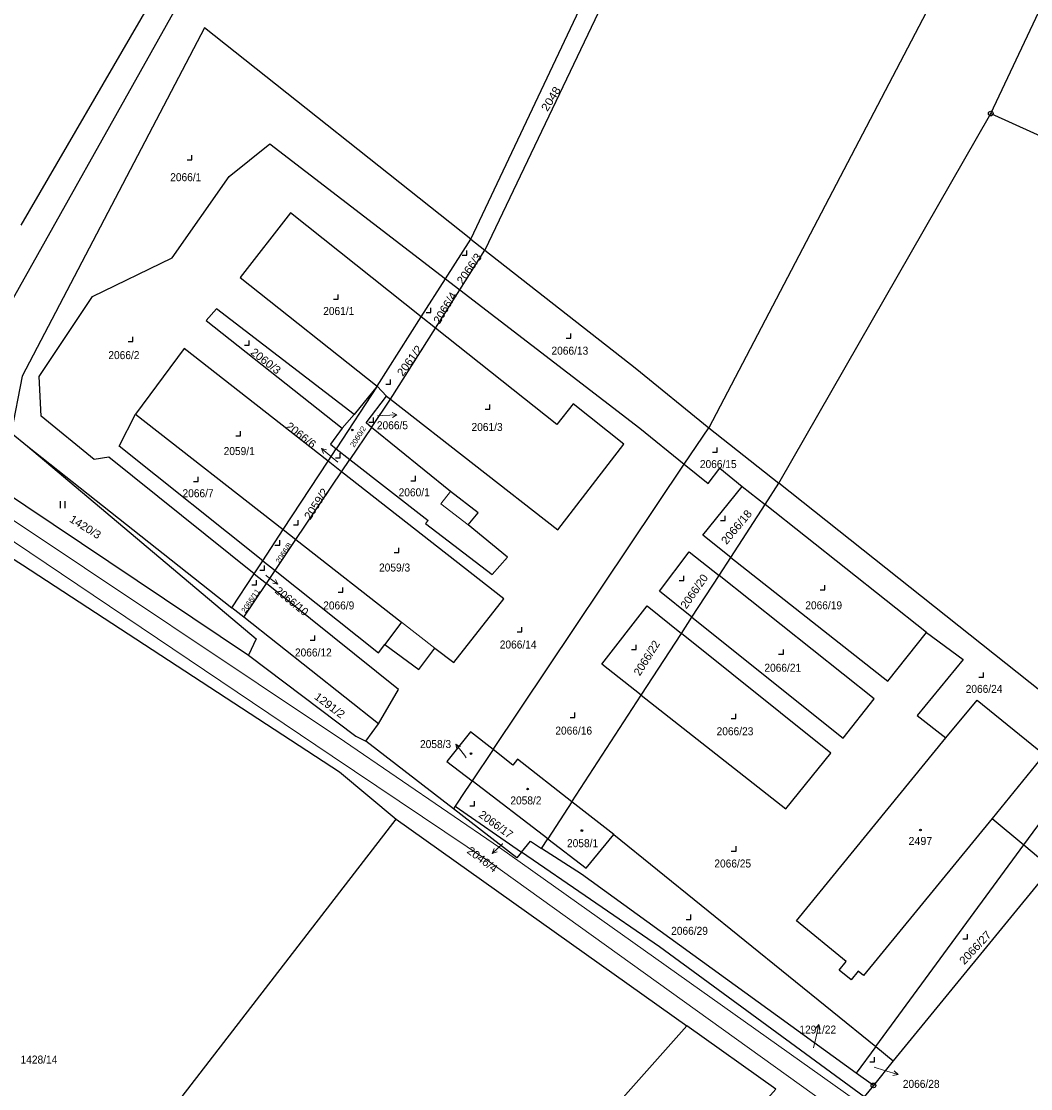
# Model space of a CAD drawing. Extents: x -679733 to -673243, y -1075091 to -1066557.
# Drawn here: x -677836.3 to -677621.9, y -1070402.6 to -1070175.9 of the extents above; entities that cross this region are included whole.
import ezdxf
from ezdxf.enums import TextEntityAlignment as Align

# ---------------------------------------------------------------- set-up
doc = ezdxf.new("R2010")
doc.units = 0
doc.header["$LTSCALE"] = 0.68
for name, color, linetype, lineweight in [('1', 7, 'Continuous', 25), ('3', 7, 'Continuous', 25), ('4', 7, 'Continuous', 13), ('5', 7, 'Continuous', 25), ('7', 7, 'Continuous', 13), ('8', 7, 'Continuous', 25)]:
    doc.layers.add(name, color=color, linetype=linetype, lineweight=lineweight)
doc.layers.add('2', color=7, linetype='Continuous')

msp = doc.modelspace()

# ---------------------------------------------------------------- linework, layer by layer
at = {"layer": '1'}
for p, q in [((-677740.82, -1070222.17), (-677715.32, -1070168.27)), ((-677711.74, -1070169.95), (-677737.84, -1070224.53)), ((-677630.39, -1070195.53), (-677551.97, -1070231.11)), ((-677740.82, -1070222.17), (-677737.84, -1070224.53)), ((-677751.31, -1070238.67), (-677746.2, -1070230.63)), ((-677748.29, -1070241.07), (-677743.16, -1070232.96)), ((-677760.67, -1070253.39), (-677751.31, -1070238.67)), ((-677748.29, -1070241.07), (-677751.31, -1070238.67)), ((-677761.86, -1070262.16), (-677757.85, -1070256.21)), ((-677761.86, -1070262.16), (-677766.46, -1070268.99)), ((-677771.13, -1070269.34), (-677769.4, -1070266.7)), ((-677768.23, -1070271.61), (-677771.13, -1070269.34)), ((-677768.23, -1070271.61), (-677766.46, -1070268.99)), ((-677736.08, -1070330.58), (-677695.46, -1070269.98)), ((-677847.48, -1070270.67), (-677787.98, -1070310.51)), ((-677777.93, -1070286), (-677768.23, -1070271.61)), ((-677685.6, -1070289.77), (-677678.31, -1070278.55)), ((-677644.02, -1070305.7), (-677678.31, -1070278.55)), ((-677784.99, -1070290.48), (-677780.65, -1070283.87)), ((-677780.65, -1070283.87), (-677777.93, -1070286)), ((-677786.8, -1070293.24), (-677784.99, -1070290.48)), ((-677688.09, -1070293.59), (-677685.6, -1070289.77)), ((-677791.54, -1070300.48), (-677786.8, -1070293.24)), ((-677693.85, -1070302.46), (-677688.09, -1070293.59)), ((-677789.03, -1070302.47), (-677784.21, -1070295.31)), ((-677704.6, -1070319.01), (-677696.09, -1070305.92)), ((-677719.33, -1070341.67), (-677704.6, -1070319.01)), ((-677736.08, -1070330.58), (-677740.53, -1070337.23)), ((-677744.15, -1070342.63), (-677744.51, -1070343.17)), ((-677710.43, -1070348.59), (-677654.8, -1070393.66)), ((-677654.8, -1070393.66), (-677623.32, -1070350.84)), ((-677623.32, -1070350.84), (-677617.53, -1070355.69)), ((-677654.8, -1070393.66), (-677658.94, -1070399.28)), ((-677654.8, -1070393.66), (-677651.1, -1070396.66)), ((-677655.29, -1070401.92), (-677658.94, -1070399.28))]:
    msp.add_line(p, q, dxfattribs=at)
for points in [[(-677490.38, -1069845.96), (-677541.96, -1069957.49), (-677593.5, -1070068.97), (-677641.71, -1070169.41), (-677690.28, -1070262.25)], [(-677630.39, -1070195.53), (-677551.44, -1070028.23), (-677472.53, -1069860.87)], [(-677836.26, -1070219.22), (-677809.01, -1070172.38), (-677805.17, -1070156.15), (-677802.89, -1070127.98), (-677812.51, -1070092.7), (-677809.68, -1070064.56), (-677797.85, -1070049.79)], [(-677845.88, -1070257.33), (-677841.59, -1070241.09), (-677803.79, -1070173.83), (-677799.59, -1070160.2), (-677798.79, -1070126.56)], [(-677740.82, -1070222.17), (-677797.35, -1070177.34), (-677836.07, -1070251.29), (-677838.43, -1070263.34), (-677834.96, -1070266.14), (-677791.54, -1070300.48)], [(-677690.28, -1070262.25), (-677675.39, -1070274.05), (-677630.39, -1070195.53)], [(-677786.8, -1070293.24), (-677817.7, -1070268.5), (-677820.8, -1070269.02), (-677832.08, -1070259.81), (-677832.44, -1070251.36), (-677821.18, -1070234.37), (-677804.26, -1070226.2), (-677792.15, -1070208.89), (-677783.5, -1070201.99), (-677746.2, -1070230.63), (-677740.82, -1070222.17)], [(-677751.31, -1070238.67), (-677779.09, -1070216.59), (-677789.8, -1070230.31), (-677760.67, -1070253.39)], [(-677746.2, -1070230.63), (-677743.16, -1070232.96), (-677737.84, -1070224.53)], [(-677737.84, -1070224.53), (-677705.92, -1070249.49), (-677690.28, -1070262.25)], [(-677743.16, -1070232.96), (-677704.89, -1070262.34), (-677695.46, -1070269.98), (-677690.28, -1070262.25)], [(-677760.67, -1070253.39), (-677765.6, -1070259.46), (-677794.81, -1070237), (-677797, -1070239.48), (-677768.1, -1070262.37), (-677770.62, -1070265.74), (-677769.4, -1070266.7)], [(-677758.72, -1070255.53), (-677757.85, -1070256.21), (-677748.29, -1070241.07)], [(-677757.85, -1070256.21), (-677722.34, -1070283.91), (-677708.3, -1070265.7), (-677719.04, -1070257.16), (-677722.52, -1070261.55), (-677748.29, -1070241.07)], [(-677771.13, -1070269.34), (-677801.68, -1070245.45), (-677812.04, -1070259.33)], [(-677760.67, -1070253.39), (-677769.4, -1070266.7), (-677766.46, -1070268.99)], [(-677761.86, -1070262.16), (-677763.01, -1070261.22), (-677758.72, -1070255.53), (-677760.67, -1070253.39)], [(-677784.99, -1070290.48), (-677815.48, -1070266.13), (-677812.04, -1070259.33)], [(-677812.04, -1070259.33), (-677780.65, -1070283.87), (-677771.13, -1070269.34)], [(-677766.46, -1070268.99), (-677749.87, -1070281.92), (-677750.44, -1070282.56), (-677736.26, -1070293.4), (-677733.02, -1070289.75), (-677741.36, -1070282.88), (-677739.24, -1070280.32), (-677745.12, -1070275.77), (-677761.86, -1070262.16)], [(-677834.96, -1070266.14), (-677786.4, -1070307.1), (-677787.98, -1070310.51)], [(-677695.46, -1070269.98), (-677690.42, -1070274.07), (-677687.91, -1070270.83), (-677683.17, -1070274.71)], [(-677759.04, -1070308.25), (-677751.86, -1070313.6), (-677748.42, -1070309.02), (-677744.43, -1070312.11), (-677733.78, -1070298.56), (-677768.23, -1070271.61)], [(-677685.6, -1070289.77), (-677691.55, -1070285.09), (-677683.17, -1070274.71)], [(-677683.17, -1070274.71), (-677678.31, -1070278.55), (-677675.39, -1070274.05)], [(-677639.94, -1070328.12), (-677633.25, -1070320.07), (-677619.03, -1070331.62), (-677630.06, -1070345.2), (-677623.32, -1070350.84), (-677606.83, -1070328.42), (-677675.39, -1070274.05)], [(-677784.99, -1070290.48), (-677782.37, -1070292.58), (-677777.93, -1070286)], [(-677777.93, -1070286), (-677755.54, -1070303.5), (-677759.04, -1070308.25)], [(-677838.54, -1070289.74), (-677835.99, -1070291.35), (-677768.72, -1070335.34), (-677756.66, -1070345.34), (-677694.91, -1070389.28)], [(-677693.85, -1070302.46), (-677700.76, -1070296.95), (-677694.4, -1070288.57), (-677688.09, -1070293.59)], [(-677685.6, -1070289.77), (-677652.21, -1070316.03), (-677644.02, -1070305.7)], [(-677786.8, -1070293.24), (-677784.21, -1070295.31), (-677782.37, -1070292.58)], [(-677782.37, -1070292.58), (-677760.44, -1070310.08), (-677759.04, -1070308.25)], [(-677693.85, -1070302.46), (-677661.72, -1070328.14), (-677655.11, -1070319.79), (-677688.09, -1070293.59)], [(-677760.41, -1070325.11), (-677756.13, -1070317.8), (-677784.21, -1070295.31)], [(-677760.41, -1070325.11), (-677789.03, -1070302.47), (-677791.54, -1070300.48)], [(-677704.6, -1070319.01), (-677712.94, -1070312.46), (-677703.38, -1070300.09), (-677696.09, -1070305.92), (-677693.85, -1070302.46)], [(-677704.6, -1070319.01), (-677673.88, -1070343.14), (-677664.33, -1070331.33), (-677696.09, -1070305.92)], [(-677644.02, -1070305.7), (-677636.23, -1070311.47), (-677646.02, -1070323.34), (-677639.94, -1070328.12)], [(-677787.98, -1070310.51), (-677765.22, -1070327.73), (-677763.09, -1070328.78), (-677760.41, -1070325.11)], [(-677736.08, -1070330.58), (-677740.87, -1070326.82), (-677745.88, -1070333.14), (-677740.53, -1070337.23)], [(-677730.02, -1070352.35), (-677731.06, -1070353.58), (-677744.51, -1070343.17), (-677763.09, -1070328.78)], [(-677630.06, -1070345.2), (-677657.41, -1070378.57), (-677658.53, -1070377.65), (-677660.05, -1070379.51), (-677662.6, -1070377.42), (-677661.09, -1070375.57), (-677671.65, -1070366.95), (-677639.94, -1070328.12)], [(-677606.83, -1070328.42), (-677599.53, -1070334.01), (-677617.53, -1070355.69), (-677651.1, -1070396.66)], [(-677719.33, -1070341.67), (-677730.92, -1070332.66), (-677731.87, -1070333.88), (-677736.08, -1070330.58)], [(-677740.53, -1070337.23), (-677741.91, -1070339.28), (-677744.15, -1070342.63), (-677730.02, -1070352.35)], [(-677725.76, -1070351.58), (-677724.43, -1070349.53), (-677740.53, -1070337.23)], [(-677710.43, -1070348.59), (-677719.33, -1070341.67), (-677724.43, -1070349.53)], [(-677872.51, -1070491.13), (-677805.2, -1070408.28), (-677756.66, -1070345.34)], [(-677724.43, -1070349.53), (-677716.27, -1070355.77), (-677710.43, -1070348.59)], [(-677730.02, -1070352.35), (-677728.1, -1070350.07), (-677725.76, -1070351.58)], [(-677658.94, -1070399.28), (-677717.26, -1070357.04), (-677725.76, -1070351.58)], [(-677657.23, -1070404.36), (-677700.73, -1070372.5), (-677730.02, -1070352.35)], [(-677874.94, -1070651.97), (-677873.69, -1070650.21), (-677844.6, -1070609.28), (-677775.61, -1070519.23), (-677738.63, -1070473.21), (-677676.01, -1070402.73), (-677694.91, -1070389.28)], [(-677694.91, -1070389.28), (-677746.88, -1070447.72), (-677793.45, -1070507.65), (-677841.24, -1070572.65)], [(-677651.1, -1070396.66), (-677655.29, -1070401.92), (-677657.23, -1070404.36)]]:
    msp.add_lwpolyline(points, dxfattribs=at)
at = {"layer": '3'}
for p, q in [((-677827.921, -1070279.33), (-677827.921, -1070277.83)), ((-677826.92, -1070279.33), (-677826.92, -1070277.83))]:
    msp.add_line(p, q, dxfattribs=at)
for points in [[(-677801.021, -1070205.38), (-677800.02, -1070205.38), (-677800.02, -1070204.38)], [(-677742.621, -1070225.61), (-677741.62, -1070225.61), (-677741.62, -1070224.61)], [(-677769.981, -1070234.94), (-677768.98, -1070234.94), (-677768.98, -1070233.94)], [(-677750.311, -1070237.75), (-677749.31, -1070237.75), (-677749.31, -1070236.75)], [(-677813.581, -1070243.96), (-677812.58, -1070243.96), (-677812.58, -1070242.96)], [(-677720.581, -1070243.26), (-677719.58, -1070243.26), (-677719.58, -1070242.26)], [(-677788.881, -1070244.69), (-677787.88, -1070244.69), (-677787.88, -1070243.69)], [(-677758.851, -1070253.02), (-677757.85, -1070253.02), (-677757.85, -1070252.02)], [(-677737.751, -1070258.32), (-677736.75, -1070258.32), (-677736.75, -1070257.32)], [(-677762.451, -1070261.04), (-677761.45, -1070261.04), (-677761.45, -1070260.04)], [(-677790.721, -1070263.99), (-677789.72, -1070263.99), (-677789.72, -1070262.99)], [(-677769.571, -1070268.63), (-677768.57, -1070268.63), (-677768.57, -1070267.63)], [(-677689.461, -1070267.43), (-677688.46, -1070267.43), (-677688.46, -1070266.43)], [(-677799.691, -1070273.64), (-677798.69, -1070273.64), (-677798.69, -1070272.64)], [(-677753.571, -1070273.49), (-677752.57, -1070273.49), (-677752.57, -1070272.49)], [(-677687.761, -1070281.95), (-677686.76, -1070281.95), (-677686.76, -1070280.95)], [(-677778.441, -1070282.86), (-677777.44, -1070282.86), (-677777.44, -1070281.86)], [(-677782.391, -1070287.15), (-677781.39, -1070287.15), (-677781.39, -1070286.15)], [(-677757.091, -1070288.77), (-677756.09, -1070288.77), (-677756.09, -1070287.77)], [(-677785.641, -1070292.51), (-677784.64, -1070292.51), (-677784.64, -1070291.51)], [(-677787.341, -1070295.58), (-677786.34, -1070295.58), (-677786.34, -1070294.58)], [(-677696.561, -1070294.69), (-677695.56, -1070294.69), (-677695.56, -1070293.69)], [(-677768.991, -1070297.16), (-677767.99, -1070297.16), (-677767.99, -1070296.16)], [(-677666.611, -1070296.67), (-677665.61, -1070296.67), (-677665.61, -1070295.67)], [(-677774.951, -1070307.37), (-677773.95, -1070307.37), (-677773.95, -1070306.37)], [(-677730.971, -1070305.57), (-677729.97, -1070305.57), (-677729.97, -1070304.57)], [(-677706.661, -1070309.33), (-677705.66, -1070309.33), (-677705.66, -1070308.33)], [(-677675.421, -1070310.34), (-677674.42, -1070310.34), (-677674.42, -1070309.34)], [(-677632.931, -1070315.19), (-677631.93, -1070315.19), (-677631.93, -1070314.19)], [(-677719.691, -1070323.75), (-677718.69, -1070323.75), (-677718.69, -1070322.75)], [(-677685.541, -1070324.02), (-677684.54, -1070324.02), (-677684.54, -1070323.02)], [(-677741.001, -1070342.51), (-677740, -1070342.51), (-677740, -1070341.51)], [(-677685.481, -1070352.13), (-677684.48, -1070352.13), (-677684.48, -1070351.13)], [(-677695.091, -1070366.64), (-677694.09, -1070366.64), (-677694.09, -1070365.64)], [(-677636.311, -1070370.77), (-677635.31, -1070370.77), (-677635.31, -1070369.77)], [(-677656.051, -1070396.88), (-677655.05, -1070396.88), (-677655.05, -1070395.88)]]:
    msp.add_lwpolyline(points, dxfattribs=at)
at = {"layer": '4'}
for p, q in [((-677768.1, -1070262.37), (-677765.6, -1070259.46)), ((-677745.12, -1070275.77), (-677747.14, -1070278.39)), ((-677767.61, -1070328.87), (-677841.98, -1070279.26)), ((-677747.14, -1070278.39), (-677741.36, -1070282.88)), ((-677770.23, -1070331.96), (-677843.71, -1070282.56)), ((-677755.54, -1070303.5), (-677748.42, -1070309.02)), ((-677734.73, -1070351.38), (-677767.61, -1070328.87)), ((-677736.82, -1070354.41), (-677770.23, -1070331.96)), ((-677659.05, -1070405.13), (-677734.73, -1070351.38)), ((-677661.76, -1070408.27), (-677736.82, -1070354.41))]:
    msp.add_line(p, q, dxfattribs=at)
at = {"layer": '5'}
for centre in [(-677765.9668, -1070262.7192), (-677740.7568, -1070331.4392), (-677728.7368, -1070338.9692), (-677717.2068, -1070347.7792), (-677645.3068, -1070347.6792)]:
    msp.add_circle(centre, 0.175, dxfattribs=at)
at = {"layer": '7'}
for p, q in [((-677756.483, -1070259.493), (-677757.509, -1070259.045)), ((-677772.519, -1070266.661), (-677772.074, -1070267.688)), ((-677781.752, -1070295.434), (-677782.268, -1070294.44)), ((-677743.966, -1070329.413), (-677743.763, -1070330.514)), ((-677736.249, -1070352.655), (-677735.18, -1070352.319)), ((-677666.885, -1070388.946), (-677667.598, -1070389.809)), ((-677650.05, -1070399.587), (-677650.861, -1070398.816))]:
    msp.add_line(p, q, dxfattribs=at)
for points in [[(-677760.63, -1070259.71), (-677759.48, -1070259.65), (-677756.483, -1070259.493), (-677757.457, -1070260.045)], [(-677769.07, -1070269.55), (-677770.22, -1070268.59), (-677772.519, -1070266.661), (-677771.43, -1070266.921)], [(-677784.31, -1070293.58), (-677784.18, -1070293.67), (-677781.752, -1070295.434), (-677782.857, -1070295.25)], [(-677741.76, -1070332.34), (-677742.16, -1070331.81), (-677743.966, -1070329.413), (-677742.963, -1070329.912)], [(-677734.04, -1070350.53), (-677734.09, -1070350.57), (-677736.249, -1070352.655), (-677735.876, -1070351.599)], [(-677668.04, -1070393.93), (-677667.56, -1070391.87), (-677666.885, -1070388.946), (-677666.622, -1070390.034)], [(-677655.15, -1070398.02), (-677652.92, -1070398.71), (-677650.05, -1070399.587), (-677651.154, -1070399.773)]]:
    msp.add_lwpolyline(points, dxfattribs=at)
at = {"layer": '8'}
for centre, radius in [((-677630.39, -1070195.5299), 0.5), ((-677630.39, -1070195.5299), 0.0303), ((-677655.29, -1070401.9199), 0.5), ((-677655.29, -1070401.9199), 0.0303)]:
    msp.add_circle(centre, radius, dxfattribs=at)

# ---------------------------------------------------------------- texts
at = {"layer": '2'}
for s, height, rotation, width, p in [('2048', 1.7, 58, 1.1, (-677723.0707, -1070192.8494)), ('2066/8', 1.14, 56, 1.05, (-677780.0537, -1070289.1752))]:
    msp.add_text(s, height=height, rotation=rotation, dxfattribs=dict(at, width=width)).set_placement(p, align=Align.CENTER)
at = {"layer": '2', "width": 0.95}
for s, p in [('2066/1', (-677804.64, -1070209.89)), ('2061/1', (-677772.15, -1070238.3)), ('2066/13', (-677723.67, -1070246.729)), ('2066/2', (-677817.78, -1070247.67)), ('2066/5', (-677760.75, -1070262.57)), ('2061/3', (-677740.65, -1070262.93)), ('2059/1', (-677793.29, -1070268.05)), ('2066/15', (-677692.15, -1070270.81)), ('2066/7', (-677802.03, -1070277.009)), ('2060/1', (-677756.13, -1070276.81)), ('2059/3', (-677760.29, -1070292.779)), ('2066/9', (-677772.15, -1070300.83)), ('2066/19', (-677669.76, -1070300.8)), ('2066/14', (-677734.65, -1070309.13)), ('2066/12', (-677778.15, -1070310.82)), ('2066/21', (-677678.45, -1070314.06)), ('2066/24', (-677635.7, -1070318.55)), ('2066/16', (-677722.85, -1070327.41)), ('2066/23', (-677688.6, -1070327.55)), ('2058/2', (-677732.4, -1070342.239)), ('2058/1', (-677720.37, -1070351.32)), ('2066/25', (-677689.08, -1070355.63)), ('2066/29', (-677698.25, -1070369.93)), ('1428/14', (-677836.42, -1070397.269)), ('2066/28', (-677649.05, -1070402.433))]:
    msp.add_text(s, height=1.7, dxfattribs=at).set_placement(p)
at = {"layer": '2', "width": 1.05}
for s, height, rotation, p in [('2066/3', 1.7, 55, (-677742.533, -1070231.937)), ('2066/4', 1.7, 59, (-677747.431, -1070240.347)), ('2061/2', 1.7, 54, (-677755.232, -1070251.459)), ('2060/3', 1.7, 322, (-677787.733, -1070246.509)), ('2060/2', 1.14, 58, (-677765.566, -1070266.512)), ('2059/2', 1.7, 57, (-677774.897, -1070281.942)), ('1420/3', 1.7, 328, (-677826.2, -1070282.1)), ('2066/18', 1.7, 50, (-677686.498, -1070287.186)), ('1291/2', 1.7, 323, (-677774.191, -1070319.678)), ('2066/27', 1.7, 47, (-677635.988, -1070376.389))]:
    msp.add_text(s, height=height, rotation=rotation, dxfattribs=at).set_placement(p)
for s, rotation, p in [('2066/6', 322, (-677774.4956, -1070266.7243)), ('2046/4', 323, (-677735.9431, -1070356.7956))]:
    msp.add_text(s, height=1.7, rotation=rotation, dxfattribs=at).set_placement(p, align=Align.RIGHT)
at = {"layer": '2'}
for s, rotation, p in [('2066/20', 55, (-677695.023, -1070300.837)), ('2066/10', 321, (-677782.543, -1070297.161)), ('2066/22', 58, (-677704.899, -1070315.07)), ('2066/17', 324, (-677739.279, -1070344.757))]:
    msp.add_text(s, height=1.7, rotation=rotation, dxfattribs=at).set_placement(p)
msp.add_text('2066/11', height=1.14, rotation=56, dxfattribs=at).set_placement((-677787.1034, -1070299.3057), align=Align.CENTER)
at = {"layer": '2', "width": 0.95}
msp.add_text('2058/3', height=1.7, dxfattribs=at).set_placement((-677744.98, -1070330.269), align=Align.RIGHT)
at = {"layer": '2'}
msp.add_text('2497', height=1.7, dxfattribs=at).set_placement((-677647.85, -1070350.85))
at = {"layer": '2', "width": 0.95}
msp.add_text('1291/22', height=1.7, dxfattribs=at).set_placement((-677667.12, -1070390.9), align=Align.CENTER)

doc.saveas('drawing.dxf')
